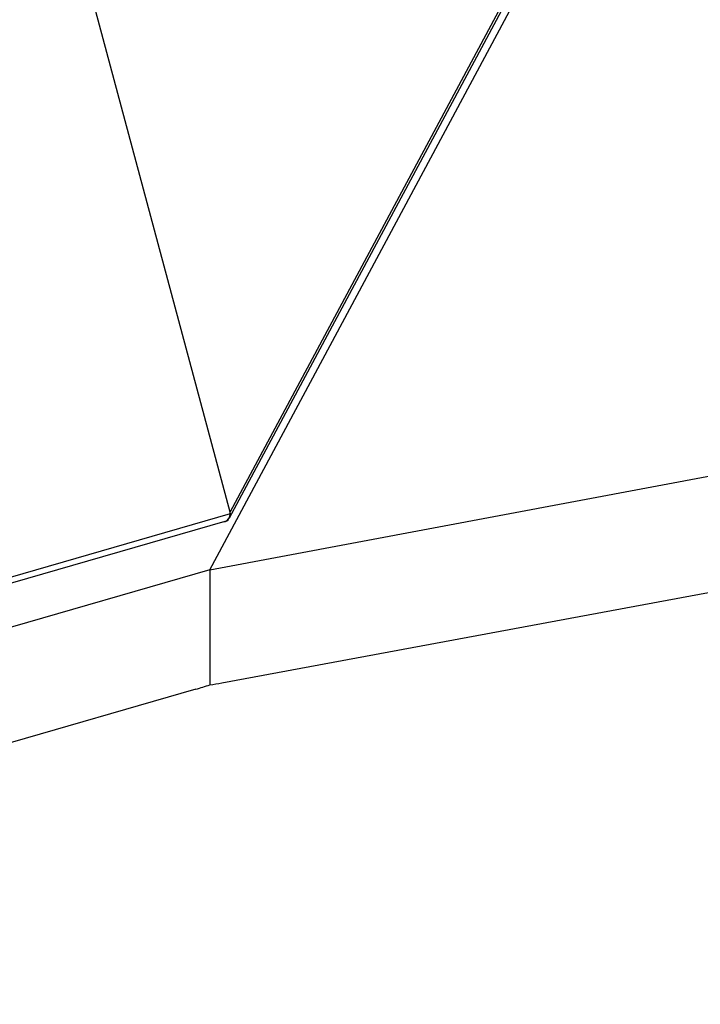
# Model space of a CAD drawing. Header units: millimetres. Extents: x 0 to 420, y 0 to 297.
# Tile 377 of 502: x 375 to 380, y 133 to 140. Entities that reach past the tile are written whole.
import ezdxf

# ---------------------------------------------------------------- set-up
doc = ezdxf.new("R2010")
doc.units = ezdxf.units.MM
doc.header["$LTSCALE"] = 23.1
doc.layers.get('0').update_dxf_attribs({"linetype": 'CONTINUOUS'})

msp = doc.modelspace()

# ---------------------------------------------------------------- linework, layer by layer
at = {"color": 7, "linetype": 'CONTINUOUS'}
for p, q in [((376.4267, 135.9009), (379.9783, 142.5283)), ((379.7688, 142.2537), (376.571, 136.2866)), ((379.7765, 142.3047), (376.5772, 136.3347)), ((375.0854, 141.8862), (376.577, 136.3361)), ((375.0854, 141.8862), (376.5769, 136.3361)), ((376.4267, 135.9009), (383.8863, 137.3017)), ((376.517, 135.0517), (384.0681, 136.4576)), ((376.5772, 136.3347), (376.5769, 136.3361)), ((376.577, 136.3361), (376.5772, 136.3196)), ((376.539, 136.2622), (373.7469, 135.4562)), ((376.5772, 136.3196), (373.7501, 135.5035)), ((376.4267, 135.9009), (350.1485, 128.315)), ((376.4267, 135.9009), (376.4267, 135.0381)), ((376.3207, 135.0043), (374.0482, 134.3482))]:
    msp.add_line(p, q, dxfattribs=at)
for centre, major_axis, ratio, start_param, end_param in [((376.4926, 136.3521), (0.0656, -0.0811), 0.683965, 5.889934, 7.15983), ((376.4913, 136.3526), (0.0656, -0.0811), 0.683965, -0.280682, 0.702111), ((376.3207, 135.8703), (1.1681, 0.5975), 0.616125, -1.87611, -1.789472), ((376.3349, 135.8969), (1.0543, 0.1371), 0.812286, -1.589383, -1.503392)]:
    msp.add_ellipse(centre, major_axis=major_axis, ratio=ratio, start_param=start_param, end_param=end_param, dxfattribs=at)

doc.saveas('drawing.dxf')
